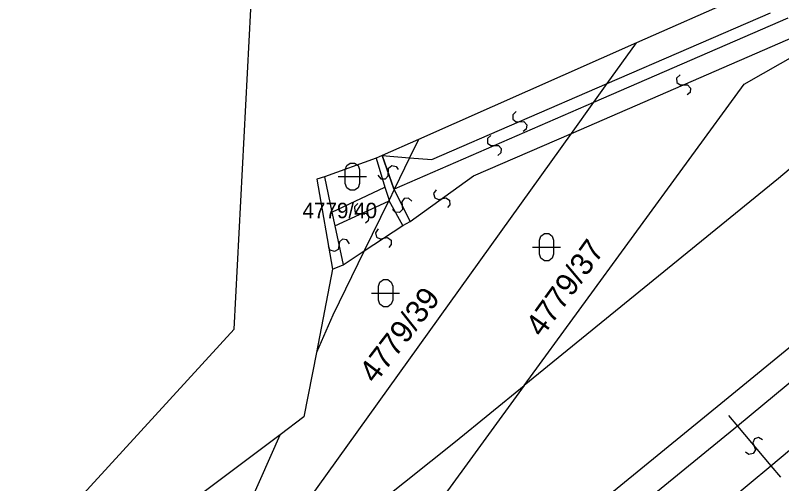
# Model space of a CAD drawing. Extents: x -266179 to -264727, y -1243225 to -1241702.
# Drawn here: x -265159.2 to -265104.5, y -1242764.4 to -1242731.1 of the extents above; entities that cross this region are included whole.
import ezdxf

# ---------------------------------------------------------------- set-up
doc = ezdxf.new("R2010")
doc.units = 0
doc.layers.add('Vrstva 1', color=7, linetype='Continuous')
doc.layers.add('Vrstva 2', color=7, linetype='Continuous')

msp = doc.modelspace()

# ---------------------------------------------------------------- linework, layer by layer
at = {"layer": 'Vrstva 1'}
for p, q in [((-265107.22, -1242735.95), (-265083.25, -1242722.41)), ((-265081.3, -1242722.85), (-265104.78, -1242742.69)), ((-265106.08, -1242729.12), (-265114.9, -1242733.02)), ((-265143.6, -1242753.42), (-265142.41, -1242730.62)), ((-265114.9, -1242733.02), (-265130.45, -1242739.91)), ((-265116.98, -1242735.92), (-265114.9, -1242733.02)), ((-265122.91, -1242757.44), (-265107.22, -1242735.95)), ((-265117.93, -1242737.24), (-265116.98, -1242735.92)), ((-265119.53, -1242739.47), (-265117.93, -1242737.24)), ((-265145.28, -1242775.32), (-265119.53, -1242739.47)), ((-265130.45, -1242739.91), (-265133.03, -1242741.05)), ((-265130.45, -1242739.91), (-265131.08, -1242741.2)), ((-265133.47, -1242741.24), (-265137.16, -1242742.56)), ((-265133.03, -1242741.05), (-265133.47, -1242741.24)), ((-265131.08, -1242741.2), (-265132.16, -1242743.41)), ((-265137.16, -1242742.56), (-265137.69, -1242742.74)), ((-265137.69, -1242742.74), (-265136.58, -1242749.15)), ((-265104.78, -1242742.69), (-265122.91, -1242757.44)), ((-265132.18, -1242743.46), (-265132.55, -1242744.22)), ((-265132.16, -1242743.41), (-265132.18, -1242743.46)), ((-265132.59, -1242744.29), (-265134.32, -1242747.84)), ((-265132.55, -1242744.22), (-265132.59, -1242744.29)), ((-265134.32, -1242747.84), (-265136.56, -1242752.43)), ((-265136.58, -1242749.15), (-265137.73, -1242755.08)), ((-265099.96, -1242751.42), (-265108.62, -1242758.53)), ((-265136.56, -1242752.43), (-265137.73, -1242755.08)), ((-265159.21, -1242770.45), (-265143.6, -1242753.42)), ((-265137.73, -1242755.08), (-265138.62, -1242759.67)), ((-265122.91, -1242757.44), (-265142.11, -1242783.74)), ((-265127.8, -1242761.42), (-265122.91, -1242757.44)), ((-265108.62, -1242758.53), (-265121.33, -1242768.88)), ((-265138.62, -1242759.67), (-265140.32, -1242760.94)), ((-265140.32, -1242760.94), (-265153.85, -1242771.09)), ((-265147.39, -1242776.97), (-265140.32, -1242760.94)), ((-265145.28, -1242775.32), (-265127.8, -1242761.42))]:
    msp.add_line(p, q, dxfattribs=at)
for points in [[(-265135.67, -1242742.05), (-265135.57, -1242741.76), (-265135.32, -1242741.58), (-265135.01, -1242741.58), (-265134.76, -1242741.76), (-265134.66, -1242742.05), (-265134.66, -1242743.05), (-265134.76, -1242743.34), (-265135.01, -1242743.52), (-265135.32, -1242743.52), (-265135.57, -1242743.34), (-265135.67, -1242743.05)], [(-265121.82, -1242747.08), (-265121.72, -1242746.79), (-265121.47, -1242746.61), (-265121.16, -1242746.61), (-265120.91, -1242746.79), (-265120.81, -1242747.08), (-265120.81, -1242748.08), (-265120.91, -1242748.37), (-265121.16, -1242748.55), (-265121.47, -1242748.55), (-265121.72, -1242748.37), (-265121.82, -1242748.08)], [(-265133.3, -1242750.36), (-265133.2, -1242750.07), (-265132.95, -1242749.89), (-265132.64, -1242749.89), (-265132.39, -1242750.07), (-265132.29, -1242750.36), (-265132.29, -1242751.36), (-265132.39, -1242751.65), (-265132.64, -1242751.83), (-265132.95, -1242751.83), (-265133.2, -1242751.65), (-265133.3, -1242751.36)]]:
    msp.add_lwpolyline(points, close=True, dxfattribs=at)
for points in [[(-265136.17, -1242742.55), (-265134.9, -1242742.55), (-265134.17, -1242742.55)], [(-265122.32, -1242747.58), (-265121.05, -1242747.58), (-265120.32, -1242747.58)], [(-265133.8, -1242750.86), (-265132.53, -1242750.86), (-265131.8, -1242750.86)]]:
    msp.add_lwpolyline(points, dxfattribs=at)
at = {"layer": 'Vrstva 2'}
for p, q in [((-265116.98, -1242735.92), (-265105.33, -1242730.88)), ((-265117.93, -1242737.24), (-265104.09, -1242731.23)), ((-265119.53, -1242739.47), (-265103.55, -1242732.54)), ((-265129.49, -1242741.33), (-265116.98, -1242735.92)), ((-265132.16, -1242743.41), (-265117.93, -1242737.24)), ((-265126.53, -1242742.5), (-265119.53, -1242739.47)), ((-265133.47, -1242741.24), (-265132.84, -1242743.31)), ((-265132.2, -1242743.43), (-265133.03, -1242741.05)), ((-265133.03, -1242741.05), (-265132.2, -1242743.43)), ((-265133.03, -1242741.05), (-265131.08, -1242741.2)), ((-265131.08, -1242741.2), (-265129.49, -1242741.33)), ((-265137.16, -1242742.56), (-265136.62, -1242745.08)), ((-265131.04, -1242745.74), (-265126.53, -1242742.5)), ((-265136.62, -1242745.08), (-265132.84, -1242743.31)), ((-265132.84, -1242743.31), (-265132.55, -1242744.22)), ((-265132.2, -1242743.43), (-265132.16, -1242743.41)), ((-265132.18, -1242743.46), (-265132.2, -1242743.43)), ((-265131.04, -1242745.74), (-265132.18, -1242743.46)), ((-265132.18, -1242743.46), (-265131.04, -1242745.74)), ((-265136.42, -1242746.06), (-265132.59, -1242744.29)), ((-265132.54, -1242744.27), (-265132.55, -1242744.22)), ((-265131.57, -1242746.03), (-265132.54, -1242744.27)), ((-265136.62, -1242745.08), (-265136.42, -1242746.06)), ((-265131.57, -1242746.03), (-265131.04, -1242745.74)), ((-265136.42, -1242746.06), (-265135.83, -1242748.83)), ((-265134.32, -1242747.84), (-265131.57, -1242746.03)), ((-265092.14, -1242747.38), (-265107.7, -1242760.34)), ((-265135.83, -1242748.83), (-265134.32, -1242747.84)), ((-265136.58, -1242749.15), (-265135.83, -1242748.83)), ((-265105.32, -1242763.15), (-265089.78, -1242750.16)), ((-265108.34, -1242759.58), (-265107.7, -1242760.34)), ((-265107.7, -1242760.34), (-265123.2, -1242772.97)), ((-265107.7, -1242760.34), (-265105.32, -1242763.15)), ((-265120.85, -1242776), (-265105.32, -1242763.15)), ((-265105.32, -1242763.15), (-265104.63, -1242763.97))]:
    msp.add_line(p, q, dxfattribs=at)
for points in [[(-265111.792, -1242735.297), (-265112.033, -1242735.521), (-265112.015, -1242735.84), (-265111.787, -1242736.014), (-265111.249, -1242735.999), (-265111.037, -1242736.234), (-265111.077, -1242736.545), (-265111.288, -1242736.713)], [(-265123.487, -1242737.917), (-265123.728, -1242738.141), (-265123.71, -1242738.46), (-265123.482, -1242738.634), (-265122.944, -1242738.619), (-265122.733, -1242738.855), (-265122.772, -1242739.166), (-265122.983, -1242739.333)], [(-265125.297, -1242739.617), (-265125.538, -1242739.841), (-265125.52, -1242740.16), (-265125.292, -1242740.334), (-265124.754, -1242740.319), (-265124.542, -1242740.554), (-265124.582, -1242740.865), (-265124.793, -1242741.033)], [(-265133.34, -1242742.44), (-265133.134, -1242742.696), (-265132.814, -1242742.701), (-265132.624, -1242742.487), (-265132.6, -1242741.949), (-265132.35, -1242741.756), (-265132.042, -1242741.818), (-265131.89, -1242742.04)], [(-265129.182, -1242743.482), (-265129.37, -1242743.752), (-265129.284, -1242744.06), (-265129.024, -1242744.181), (-265128.502, -1242744.052), (-265128.245, -1242744.237), (-265128.218, -1242744.55), (-265128.388, -1242744.758)], [(-265130.917, -1242744.309), (-265131.154, -1242744.081), (-265131.471, -1242744.117), (-265131.632, -1242744.354), (-265131.588, -1242744.891), (-265131.811, -1242745.114), (-265132.124, -1242745.092), (-265132.303, -1242744.891)], [(-265134.774, -1242744.473), (-265135.01, -1242744.703), (-265134.984, -1242745.022), (-265134.752, -1242745.19), (-265134.214, -1242745.162), (-265133.997, -1242745.392), (-265134.029, -1242745.704), (-265134.236, -1242745.877)], [(-265133.316, -1242746.281), (-265133.514, -1242746.543), (-265133.441, -1242746.854), (-265133.187, -1242746.986), (-265132.659, -1242746.878), (-265132.411, -1242747.074), (-265132.396, -1242747.388), (-265132.574, -1242747.589)], [(-265135.381, -1242747.338), (-265135.553, -1242747.058), (-265135.869, -1242747.012), (-265136.085, -1242747.201), (-265136.176, -1242747.732), (-265136.449, -1242747.892), (-265136.746, -1242747.792), (-265136.869, -1242747.552)], [(-265105.905, -1242761.298), (-265106.19, -1242761.133), (-265106.49, -1242761.243), (-265106.59, -1242761.511), (-265106.419, -1242762.022), (-265106.584, -1242762.292), (-265106.893, -1242762.345), (-265107.115, -1242762.192)]]:
    msp.add_lwpolyline(points, dxfattribs=at)

# ---------------------------------------------------------------- texts
at = {"layer": 'Vrstva 1'}
msp.add_text('4779/40', height=1.1, dxfattribs=at).set_placement((-265138.723, -1242745.51))
for s, rotation, p in [('4779/37', 54.1445, (-265121.637, -1242754.068)), ('4779/39', 52.4256, (-265133.546, -1242757.365))]:
    msp.add_text(s, height=1.6, rotation=rotation, dxfattribs=at).set_placement(p)

doc.saveas('drawing.dxf')
